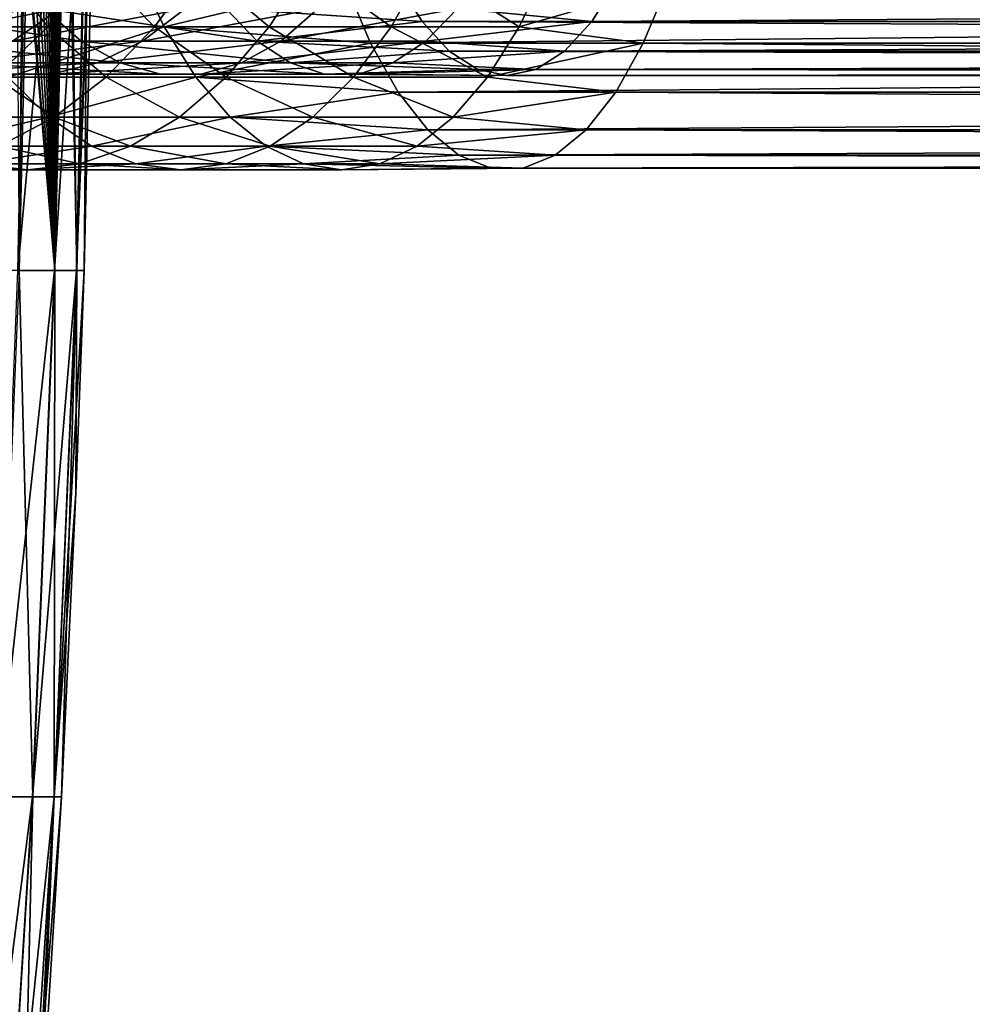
# Model space of a CAD drawing. Header units: metres. Extents: x 26 to 263, y -109 to 109.
# Tile 361 of 656: x 102 to 117, y -24 to -9. Entities that reach past the tile are written whole.
import ezdxf

# ---------------------------------------------------------------- set-up
doc = ezdxf.new("R2010")
doc.units = ezdxf.units.M
doc.layers.add('solid_500750', color=7, linetype='CONTINUOUS')

msp = doc.modelspace()

# ---------------------------------------------------------------- linework, layer by layer
at = {"layer": 'solid_500750'}
for points in [[(101.13385, -12.601707, -7.220394), (101.292381, -4.220759, -7.307549), (102.103447, -4.220759, -5.58395)], [(101.935242, -12.601707, -5.517352), (101.13385, -12.601707, -7.220394), (102.103447, -4.220759, -5.58395)], [(101.935242, -12.601707, -5.517352), (102.103447, -4.220759, -5.58395), (102.692093, -4.220759, -3.772288)], [(102.516861, -12.601707, -3.727297), (101.935242, -12.601707, -5.517352), (102.692093, -4.220759, -3.772288)], [(102.516861, -12.601707, -3.727297), (102.692093, -4.220759, -3.772288), (103.049034, -4.220759, -1.901135)], [(102.869545, -12.601707, -1.878461), (102.516861, -12.601707, -3.727297), (103.049034, -4.220759, -1.901135)], [(102.750519, -4.220346, 3.536955), (102.739189, -4.291502, 3.580589), (102.871559, -12.601707, 1.862438)], [(103.063728, -4.220759, 1.780939), (102.750519, -4.220346, 3.536955), (102.871559, -12.601707, 1.862438)], [(102.869545, -12.601707, -1.878461), (103.049034, -4.220759, -1.901135), (103.16864, -4.220759)], [(103.154312, -5.383556), (102.869545, -12.601707, -1.878461), (103.16864, -4.220759)], [(103.063728, -4.220759, 1.780939), (102.871559, -12.601707, 1.862438), (102.987732, -12.601707)], [(103.063728, -4.220759, 1.780939), (102.987732, -12.601707), (103.154312, -5.383556)], [(102.739189, -4.291502, 3.580589), (102.715675, -4.436039, 3.66933), (102.871559, -12.601707, 1.862438)], [(102.715675, -4.436039, 3.66933), (102.524864, -12.601707, 3.696004), (102.871559, -12.601707, 1.862438)], [(102.715675, -4.436039, 3.66933), (102.690651, -4.585598, 3.761313), (102.524864, -12.601707, 3.696004)], [(102.690651, -4.585598, 3.761313), (102.664085, -4.739923, 3.856343), (102.524864, -12.601707, 3.696004)], [(102.664085, -4.739923, 3.856343), (102.632996, -4.915101, 3.964389), (102.524864, -12.601707, 3.696004)], [(102.632996, -4.915101, 3.964389), (102.605385, -5.066235, 4.057702), (102.524864, -12.601707, 3.696004)], [(102.605385, -5.066235, 4.057702), (102.57296, -5.238791, 4.164364), (102.524864, -12.601707, 3.696004)], [(102.57296, -5.238791, 4.164364), (102.538162, -5.418486, 4.275573), (102.524864, -12.601707, 3.696004)], [(102.538162, -5.418486, 4.275573), (102.500885, -5.60522, 4.391219), (102.524864, -12.601707, 3.696004)], [(103.154312, -5.383556), (102.987732, -12.601707), (102.869545, -12.601707, -1.878461)], [(102.500885, -5.60522, 4.391219), (102.460739, -5.800164, 4.512106), (102.524864, -12.601707, 3.696004)], [(102.460739, -5.800164, 4.512106), (102.417625, -6.003116, 4.638009), (102.524864, -12.601707, 3.696004)], [(102.417625, -6.003116, 4.638009), (102.371147, -6.214918, 4.769542), (102.524864, -12.601707, 3.696004)], [(102.371147, -6.214918, 4.769542), (102.321083, -6.435781, 4.906775), (102.524864, -12.601707, 3.696004)], [(102.321083, -6.435781, 4.906775), (102.267136, -6.666031, 5.049907), (102.524864, -12.601707, 3.696004)], [(102.267136, -6.666031, 5.049907), (102.208786, -6.90669, 5.199654), (102.524864, -12.601707, 3.696004)], [(102.208786, -6.90669, 5.199654), (102.145859, -7.157521, 5.355706), (102.524864, -12.601707, 3.696004)], [(102.145859, -7.157521, 5.355706), (102.091148, -7.368674, 5.487203), (102.524864, -12.601707, 3.696004)], [(102.077965, -7.418668, 5.518346), (101.953003, -12.601707, 5.472277), (102.524864, -12.601707, 3.696004)], [(102.077965, -7.418668, 5.518346), (102.004784, -7.690392, 5.68753), (101.953003, -12.601707, 5.472277)], [(102.091148, -7.368674, 5.487203), (102.077965, -7.418668, 5.518346), (102.524864, -12.601707, 3.696004)], [(103.805107, -7.778174, 94.975601), (100.644821, -7.778174, 93.334488), (101.184822, -8.726887, 92.39711)], [(102.413521, -8.726887, 76.61245), (100.860588, -8.726887, 74.919952), (101.688866, -7.778174, 74.224075)], [(104.261269, -8.726887, 93.994682), (103.805107, -7.778174, 94.975601), (101.184822, -8.726887, 92.39711)], [(103.177933, -7.778174, 75.84697), (102.413521, -8.726887, 76.61245), (101.688866, -7.778174, 74.224075)], [(102.004784, -7.690392, 5.68753), (101.926155, -7.971865, 5.862863), (101.953003, -12.601707, 5.472277)], [(104.108185, -8.726887, 78.163017), (102.413521, -8.726887, 76.61245), (103.177933, -7.778174, 75.84697)], [(104.802902, -7.778174, 77.333763), (104.108185, -8.726887, 78.163017), (103.177933, -7.778174, 75.84697)], [(107.145416, -8.039196, 96.065147), (103.805107, -7.778174, 94.975601), (104.261269, -8.726887, 93.994682)], [(105.931671, -8.726887, 79.559822), (104.108185, -8.726887, 78.163017), (104.802902, -7.778174, 77.333763)], [(106.551392, -7.778174, 78.673126), (105.931671, -8.726887, 79.559822), (104.802902, -7.778174, 77.333763)], [(107.870064, -8.726887, 80.792221), (105.931671, -8.726887, 79.559822), (106.551392, -7.778174, 78.673126)], [(108.410057, -7.778174, 79.854836), (107.870064, -8.726887, 80.792221), (106.551392, -7.778174, 78.673126)], [(109.908577, -8.726887, 81.850807), (107.870064, -8.726887, 80.792221), (108.410057, -7.778174, 79.854836)], [(110.364738, -7.778174, 80.869888), (109.908577, -8.726887, 81.850807), (108.410057, -7.778174, 79.854836)], [(112.28125, -8.039196, 81.954567), (109.908577, -8.726887, 81.850807), (110.364738, -7.778174, 80.869888)], [(107.543739, -8.986669, 94.970779), (107.145416, -8.039196, 96.065147), (104.261269, -8.726887, 93.994682)], [(107.956688, -7.991909, 93.836197), (108.363571, -8.641504, 92.7183), (105.241974, -8.43491, 91.885803)], [(201.490555, -8.039196, 130.403976), (107.145416, -8.039196, 96.065147), (107.543739, -8.986669, 94.970779)], [(201.88887, -8.986669, 129.309601), (201.490555, -8.039196, 130.403976), (107.543739, -8.986669, 94.970779)], [(202.70871, -8.641504, 127.057121), (108.363571, -8.641504, 92.7183), (107.956688, -7.991909, 93.836197)], [(202.301834, -7.991909, 128.175018), (202.70871, -8.641504, 127.057121), (107.956688, -7.991909, 93.836197)], [(111.063095, -8.641504, 85.301414), (111.469978, -7.991909, 84.18351), (108.927879, -8.43491, 83.959686)], [(112.28125, -8.039196, 81.954567), (111.882935, -8.986669, 83.048935), (109.908577, -8.726887, 81.850807)], [(205.815125, -7.991909, 118.522339), (111.469978, -7.991909, 84.18351), (111.063095, -8.641504, 85.301414)], [(205.408234, -8.641504, 119.640236), (205.815125, -7.991909, 118.522339), (111.063095, -8.641504, 85.301414)], [(206.228073, -8.986669, 117.387756), (111.882935, -8.986669, 83.048935), (112.28125, -8.039196, 81.954567)], [(206.626389, -8.039196, 116.293388), (206.228073, -8.986669, 117.387756), (112.28125, -8.039196, 81.954567)], [(102.939407, -8.951479, 89.351326), (100.273102, -8.951479, 87.656128), (99.59182, -8.43491, 88.630913)], [(102.345764, -8.43491, 90.381828), (102.939407, -8.951479, 89.351326), (99.59182, -8.43491, 88.630913)], [(102.614616, -8.43491, 79.945824), (100.770111, -8.43491, 78.258156), (99.929764, -8.951479, 79.099678)], [(101.850891, -8.951479, 80.857452), (102.614616, -8.43491, 79.945824), (99.929764, -8.951479, 79.099678)], [(104.599335, -8.43491, 81.466141), (102.614616, -8.43491, 79.945824), (101.850891, -8.951479, 80.857452)], [(103.918053, -8.951479, 82.440918), (104.599335, -8.43491, 81.466141), (101.850891, -8.951479, 80.857452)], [(105.743446, -8.951479, 90.807442), (102.939407, -8.951479, 89.351326), (102.345764, -8.43491, 90.381828)], [(105.241974, -8.43491, 91.885803), (105.743446, -8.951479, 90.807442), (102.345764, -8.43491, 90.381828)], [(106.709114, -8.43491, 82.807503), (104.599335, -8.43491, 81.466141), (103.918053, -8.951479, 82.440918)], [(106.115471, -8.951479, 83.838005), (106.709114, -8.43491, 82.807503), (103.918053, -8.951479, 82.440918)], [(108.363571, -8.641504, 92.7183), (105.743446, -8.951479, 90.807442), (105.241974, -8.43491, 91.885803)], [(108.927879, -8.43491, 83.959686), (106.709114, -8.43491, 82.807503), (106.115471, -8.951479, 83.838005)], [(108.426407, -8.951479, 85.038048), (108.927879, -8.43491, 83.959686), (106.115471, -8.951479, 83.838005)], [(111.063095, -8.641504, 85.301414), (108.927879, -8.43491, 83.959686), (108.426407, -8.951479, 85.038048)], [(102.413521, -8.726887, 76.61245), (101.568146, -9.526279, 77.459007), (100.860588, -8.726887, 74.919952)], [(104.261269, -8.726887, 93.994682), (101.184822, -8.726887, 92.39711), (101.782013, -9.526279, 91.360443)], [(103.33989, -9.526279, 79.080101), (101.568146, -9.526279, 77.459007), (102.413521, -8.726887, 76.61245)], [(104.765747, -9.526279, 92.909866), (104.261269, -8.726887, 93.994682), (101.782013, -9.526279, 91.360443)], [(104.108185, -8.726887, 78.163017), (103.33989, -9.526279, 79.080101), (102.413521, -8.726887, 76.61245)], [(105.246315, -9.526279, 80.540436), (103.33989, -9.526279, 79.080101), (104.108185, -8.726887, 78.163017)], [(105.931671, -8.726887, 79.559822), (105.246315, -9.526279, 80.540436), (104.108185, -8.726887, 78.163017)], [(107.543739, -8.986669, 94.970779), (104.261269, -8.726887, 93.994682), (104.765747, -9.526279, 92.909866)], [(107.272865, -9.526279, 81.828888), (105.246315, -9.526279, 80.540436), (105.931671, -8.726887, 79.559822)], [(108.363571, -8.641504, 92.7183), (108.797935, -9.115183, 91.524902), (105.743446, -8.951479, 90.807442)], [(107.870064, -8.726887, 80.792221), (107.272865, -9.526279, 81.828888), (105.931671, -8.726887, 79.559822)], [(109.404106, -9.526279, 82.935623), (107.272865, -9.526279, 81.828888), (107.870064, -8.726887, 80.792221)], [(109.908577, -8.726887, 81.850807), (109.404106, -9.526279, 82.935623), (107.870064, -8.726887, 80.792221)], [(203.143066, -9.115183, 125.863731), (108.797935, -9.115183, 91.524902), (108.363571, -8.641504, 92.7183)], [(202.70871, -8.641504, 127.057121), (203.143066, -9.115183, 125.863731), (108.363571, -8.641504, 92.7183)], [(110.628738, -9.115183, 86.494804), (111.063095, -8.641504, 85.301414), (108.426407, -8.951479, 85.038048)], [(111.882935, -8.986669, 83.048935), (109.404106, -9.526279, 82.935623), (109.908577, -8.726887, 81.850807)], [(205.408234, -8.641504, 119.640236), (111.063095, -8.641504, 85.301414), (110.628738, -9.115183, 86.494804)], [(204.973877, -9.115183, 120.833633), (205.408234, -8.641504, 119.640236), (110.628738, -9.115183, 86.494804)], [(103.56263, -9.301299, 88.26947), (100.988327, -9.301299, 86.632774), (100.273102, -8.951479, 87.656128)], [(102.939407, -8.951479, 89.351326), (103.56263, -9.301299, 88.26947), (100.273102, -8.951479, 87.656128)], [(103.918053, -8.951479, 82.440918), (101.850891, -8.951479, 80.857452), (101.04911, -9.301299, 81.814507)], [(103.20282, -9.301299, 83.464272), (103.918053, -8.951479, 82.440918), (101.04911, -9.301299, 81.814507)], [(106.269913, -9.301299, 89.675339), (103.56263, -9.301299, 88.26947), (102.939407, -8.951479, 89.351326)], [(105.743446, -8.951479, 90.807442), (106.269913, -9.301299, 89.675339), (102.939407, -8.951479, 89.351326)], [(106.115471, -8.951479, 83.838005), (103.918053, -8.951479, 82.440918), (103.20282, -9.301299, 83.464272)], [(105.492249, -9.301299, 84.919853), (106.115471, -8.951479, 83.838005), (103.20282, -9.301299, 83.464272)], [(107.982468, -9.766737, 93.765373), (107.543739, -8.986669, 94.970779), (104.765747, -9.526279, 92.909866)], [(108.426407, -8.951479, 85.038048), (106.115471, -8.951479, 83.838005), (105.492249, -9.301299, 84.919853)], [(107.89994, -9.301299, 86.170151), (108.426407, -8.951479, 85.038048), (105.492249, -9.301299, 84.919853)], [(108.797935, -9.115183, 91.524902), (106.269913, -9.301299, 89.675339), (105.743446, -8.951479, 90.807442)], [(201.88887, -8.986669, 129.309601), (107.543739, -8.986669, 94.970779), (107.982468, -9.766737, 93.765373)], [(110.628738, -9.115183, 86.494804), (108.426407, -8.951479, 85.038048), (107.89994, -9.301299, 86.170151)], [(202.327606, -9.766737, 128.104202), (201.88887, -8.986669, 129.309601), (107.982468, -9.766737, 93.765373)], [(111.882935, -8.986669, 83.048935), (111.444199, -9.766737, 84.254341), (109.404106, -9.526279, 82.935623)], [(205.789337, -9.766737, 118.593163), (111.444199, -9.766737, 84.254341), (111.882935, -8.986669, 83.048935)], [(206.228073, -8.986669, 117.387756), (205.789337, -9.766737, 118.593163), (111.882935, -8.986669, 83.048935)], [(108.797935, -9.115183, 91.524902), (109.250931, -9.403304, 90.280312), (106.269913, -9.301299, 89.675339)], [(110.175743, -9.403304, 87.739403), (110.628738, -9.115183, 86.494804), (107.89994, -9.301299, 86.170151)], [(203.596069, -9.403304, 124.619133), (109.250931, -9.403304, 90.280312), (108.797935, -9.115183, 91.524902)], [(203.143066, -9.115183, 125.863731), (203.596069, -9.403304, 124.619133), (108.797935, -9.115183, 91.524902)], [(204.973877, -9.115183, 120.833633), (110.628738, -9.115183, 86.494804), (110.175743, -9.403304, 87.739403)], [(204.520889, -9.403304, 122.078224), (204.973877, -9.115183, 120.833633), (110.175743, -9.403304, 87.739403)], [(103.20282, -9.301299, 83.464272), (101.04911, -9.301299, 81.814507), (100.224197, -9.477854, 82.799164)], [(102.466965, -9.477854, 84.517143), (103.20282, -9.301299, 83.464272), (100.224197, -9.477854, 82.799164)], [(104.203827, -9.477854, 87.156425), (101.72419, -9.477854, 85.57991), (100.988327, -9.301299, 86.632774)], [(103.56263, -9.301299, 88.26947), (104.203827, -9.477854, 87.156425), (100.988327, -9.301299, 86.632774)], [(105.492249, -9.301299, 84.919853), (103.20282, -9.301299, 83.464272), (102.466965, -9.477854, 84.517143)], [(104.851051, -9.477854, 86.032906), (105.492249, -9.301299, 84.919853), (102.466965, -9.477854, 84.517143)], [(106.811554, -9.477854, 88.510597), (104.203827, -9.477854, 87.156425), (103.56263, -9.301299, 88.26947)], [(106.269913, -9.301299, 89.675339), (106.811554, -9.477854, 88.510597), (103.56263, -9.301299, 88.26947)], [(107.89994, -9.301299, 86.170151), (105.492249, -9.301299, 84.919853), (104.851051, -9.477854, 86.032906)], [(107.358292, -9.477854, 87.3349), (107.89994, -9.301299, 86.170151), (104.851051, -9.477854, 86.032906)], [(109.250931, -9.403304, 90.280312), (106.811554, -9.477854, 88.510597), (106.269913, -9.301299, 89.675339)], [(110.175743, -9.403304, 87.739403), (107.89994, -9.301299, 86.170151), (107.358292, -9.477854, 87.3349)], [(102.466965, -9.477854, 84.517143), (100.224197, -9.477854, 82.799164), (99.391541, -9.477854, 83.793076)], [(101.72419, -9.477854, 85.57991), (102.466965, -9.477854, 84.517143), (99.391541, -9.477854, 83.793076)], [(102.426186, -10.162675, 90.242233), (101.782013, -9.526279, 91.360443), (99.684105, -10.162675, 88.498863)], [(102.511162, -10.162675, 80.069313), (100.656273, -10.162675, 78.372154), (101.568146, -9.526279, 77.459007)], [(103.33989, -9.526279, 79.080101), (102.511162, -10.162675, 80.069313), (101.568146, -9.526279, 77.459007)], [(104.851051, -9.477854, 86.032906), (102.466965, -9.477854, 84.517143), (101.72419, -9.477854, 85.57991)], [(104.203827, -9.477854, 87.156425), (104.851051, -9.477854, 86.032906), (101.72419, -9.477854, 85.57991)], [(104.765747, -9.526279, 92.909866), (101.782013, -9.526279, 91.360443), (102.426186, -10.162675, 90.242233)], [(105.309898, -10.162675, 91.739723), (104.765747, -9.526279, 92.909866), (102.426186, -10.162675, 90.242233)], [(104.507042, -10.162675, 81.598183), (102.511162, -10.162675, 80.069313), (103.33989, -9.526279, 79.080101)], [(105.246315, -9.526279, 80.540436), (104.507042, -10.162675, 81.598183), (103.33989, -9.526279, 79.080101)], [(107.358292, -9.477854, 87.3349), (104.851051, -9.477854, 86.032906), (104.203827, -9.477854, 87.156425)], [(106.811554, -9.477854, 88.510597), (107.358292, -9.477854, 87.3349), (104.203827, -9.477854, 87.156425)], [(106.6287, -10.162675, 82.947098), (104.507042, -10.162675, 81.598183), (105.246315, -9.526279, 80.540436)], [(107.982468, -9.766737, 93.765373), (104.765747, -9.526279, 92.909866), (105.309898, -10.162675, 91.739723)], [(107.272865, -9.526279, 81.828888), (106.6287, -10.162675, 82.947098), (105.246315, -9.526279, 80.540436)], [(108.859947, -10.162675, 84.105766), (106.6287, -10.162675, 82.947098), (107.272865, -9.526279, 81.828888)], [(109.250931, -9.403304, 90.280312), (109.713333, -9.5, 89.009857), (106.811554, -9.477854, 88.510597)], [(109.713333, -9.5, 89.009857), (107.358292, -9.477854, 87.3349), (106.811554, -9.477854, 88.510597)], [(109.404106, -9.526279, 82.935623), (108.859947, -10.162675, 84.105766), (107.272865, -9.526279, 81.828888)], [(109.713333, -9.5, 89.009857), (110.175743, -9.403304, 87.739403), (107.358292, -9.477854, 87.3349)], [(111.444199, -9.766737, 84.254341), (108.859947, -10.162675, 84.105766), (109.404106, -9.526279, 82.935623)], [(204.058472, -9.5, 123.348679), (109.713333, -9.5, 89.009857), (109.250931, -9.403304, 90.280312)], [(203.596069, -9.403304, 124.619133), (204.058472, -9.5, 123.348679), (109.250931, -9.403304, 90.280312)], [(204.520889, -9.403304, 122.078224), (110.175743, -9.403304, 87.739403), (109.713333, -9.5, 89.009857)], [(204.058472, -9.5, 123.348679), (204.520889, -9.403304, 122.078224), (109.713333, -9.5, 89.009857)], [(108.453445, -10.36487, 92.471382), (107.982468, -9.766737, 93.765373), (105.309898, -10.162675, 91.739723)], [(202.327606, -9.766737, 128.104202), (107.982468, -9.766737, 93.765373), (108.453445, -10.36487, 92.471382)], [(202.798584, -10.36487, 126.810204), (202.327606, -9.766737, 128.104202), (108.453445, -10.36487, 92.471382)], [(111.444199, -9.766737, 84.254341), (110.973228, -10.36487, 85.548332), (108.859947, -10.162675, 84.105766)], [(205.318359, -10.36487, 119.887154), (110.973228, -10.36487, 85.548332), (111.444199, -9.766737, 84.254341)], [(205.789337, -9.766737, 118.593163), (205.318359, -10.36487, 119.887154), (111.444199, -9.766737, 84.254341)], [(102.426186, -10.162675, 90.242233), (99.684105, -10.162675, 88.498863), (100.46463, -10.625184, 87.38208)], [(103.1063, -10.625184, 89.061615), (102.426186, -10.162675, 90.242233), (100.46463, -10.625184, 87.38208)], [(102.511162, -10.162675, 80.069313), (101.636177, -10.625184, 81.113747), (100.656273, -10.162675, 78.372154)], [(103.726517, -10.625184, 82.714966), (101.636177, -10.625184, 81.113747), (102.511162, -10.162675, 80.069313)], [(105.309898, -10.162675, 91.739723), (102.426186, -10.162675, 90.242233), (103.1063, -10.625184, 89.061615)], [(104.507042, -10.162675, 81.598183), (103.726517, -10.625184, 82.714966), (102.511162, -10.162675, 80.069313)], [(105.88443, -10.625184, 90.504272), (105.309898, -10.162675, 91.739723), (103.1063, -10.625184, 89.061615)], [(105.948578, -10.625184, 84.127716), (103.726517, -10.625184, 82.714966), (104.507042, -10.162675, 81.598183)], [(106.6287, -10.162675, 82.947098), (105.948578, -10.625184, 84.127716), (104.507042, -10.162675, 81.598183)], [(108.453445, -10.36487, 92.471382), (105.309898, -10.162675, 91.739723), (105.88443, -10.625184, 90.504272)], [(108.285423, -10.625184, 85.341217), (105.948578, -10.625184, 84.127716), (106.6287, -10.162675, 82.947098)], [(108.859947, -10.162675, 84.105766), (108.285423, -10.625184, 85.341217), (106.6287, -10.162675, 82.947098)], [(110.973228, -10.36487, 85.548332), (108.285423, -10.625184, 85.341217), (108.859947, -10.162675, 84.105766)], [(108.947891, -10.769925, 91.112907), (108.453445, -10.36487, 92.471382), (105.88443, -10.625184, 90.504272)], [(110.973228, -10.36487, 85.548332), (110.478783, -10.769925, 86.906807), (108.285423, -10.625184, 85.341217)], [(202.798584, -10.36487, 126.810204), (108.453445, -10.36487, 92.471382), (108.947891, -10.769925, 91.112907)], [(203.29303, -10.769925, 125.451729), (202.798584, -10.36487, 126.810204), (108.947891, -10.769925, 91.112907)], [(204.823914, -10.769925, 121.245628), (110.478783, -10.769925, 86.906807), (110.973228, -10.36487, 85.548332)], [(205.318359, -10.36487, 119.887154), (204.823914, -10.769925, 121.245628), (110.973228, -10.36487, 85.548332)], [(103.1063, -10.625184, 89.061615), (100.46463, -10.625184, 87.38208), (101.273064, -10.905893, 86.225372)], [(102.918083, -10.905893, 83.871681), (100.729912, -10.905893, 82.195518), (101.636177, -10.625184, 81.113747)], [(103.810738, -10.905893, 87.838783), (103.1063, -10.625184, 89.061615), (101.273064, -10.905893, 86.225372)], [(103.726517, -10.625184, 82.714966), (102.918083, -10.905893, 83.871681), (101.636177, -10.625184, 81.113747)], [(105.244141, -10.905893, 85.350548), (102.918083, -10.905893, 83.871681), (103.726517, -10.625184, 82.714966)], [(105.88443, -10.625184, 90.504272), (103.1063, -10.625184, 89.061615), (103.810738, -10.905893, 87.838783)], [(105.948578, -10.625184, 84.127716), (105.244141, -10.905893, 85.350548), (103.726517, -10.625184, 82.714966)], [(106.4795, -10.905893, 89.224648), (105.88443, -10.625184, 90.504272), (103.810738, -10.905893, 87.838783)], [(107.690353, -10.905893, 86.620842), (105.244141, -10.905893, 85.350548), (105.948578, -10.625184, 84.127716)], [(108.947891, -10.769925, 91.112907), (105.88443, -10.625184, 90.504272), (106.4795, -10.905893, 89.224648)], [(108.285423, -10.625184, 85.341217), (107.690353, -10.905893, 86.620842), (105.948578, -10.625184, 84.127716)], [(110.478783, -10.769925, 86.906807), (107.690353, -10.905893, 86.620842), (108.285423, -10.625184, 85.341217)], [(109.456589, -10.974357, 89.715256), (108.947891, -10.769925, 91.112907), (106.4795, -10.905893, 89.224648)], [(110.478783, -10.769925, 86.906807), (109.970078, -10.974357, 88.304459), (107.690353, -10.905893, 86.620842)], [(203.29303, -10.769925, 125.451729), (108.947891, -10.769925, 91.112907), (109.456589, -10.974357, 89.715256)], [(203.801727, -10.974357, 124.054077), (203.29303, -10.769925, 125.451729), (109.456589, -10.974357, 89.715256)], [(204.315216, -10.974357, 122.64328), (109.970078, -10.974357, 88.304459), (110.478783, -10.769925, 86.906807)], [(204.823914, -10.769925, 121.245628), (204.315216, -10.974357, 122.64328), (110.478783, -10.769925, 86.906807)], [(102.095573, -11, 85.048523), (99.807869, -11, 83.29612), (100.729912, -10.905893, 82.195518)], [(102.095573, -11, 85.048523), (101.273064, -10.905893, 86.225372), (99.807869, -11, 83.29612)], [(102.918083, -10.905893, 83.871681), (102.095573, -11, 85.048523), (100.729912, -10.905893, 82.195518)], [(103.810738, -10.905893, 87.838783), (101.273064, -10.905893, 86.225372), (102.095573, -11, 85.048523)], [(104.527443, -11, 86.594666), (102.095573, -11, 85.048523), (102.918083, -10.905893, 83.871681)], [(104.527443, -11, 86.594666), (103.810738, -10.905893, 87.838783), (102.095573, -11, 85.048523)], [(105.244141, -10.905893, 85.350548), (104.527443, -11, 86.594666), (102.918083, -10.905893, 83.871681)], [(106.4795, -10.905893, 89.224648), (103.810738, -10.905893, 87.838783), (104.527443, -11, 86.594666)], [(107.084923, -11, 87.922745), (104.527443, -11, 86.594666), (105.244141, -10.905893, 85.350548)], [(107.084923, -11, 87.922745), (106.4795, -10.905893, 89.224648), (104.527443, -11, 86.594666)], [(107.690353, -10.905893, 86.620842), (107.084923, -11, 87.922745), (105.244141, -10.905893, 85.350548)], [(109.456589, -10.974357, 89.715256), (106.4795, -10.905893, 89.224648), (107.084923, -11, 87.922745)], [(109.970078, -10.974357, 88.304459), (107.084923, -11, 87.922745), (107.690353, -10.905893, 86.620842)], [(109.970078, -10.974357, 88.304459), (109.456589, -10.974357, 89.715256), (107.084923, -11, 87.922745)], [(203.801727, -10.974357, 124.054077), (109.456589, -10.974357, 89.715256), (109.970078, -10.974357, 88.304459)], [(204.315216, -10.974357, 122.64328), (203.801727, -10.974357, 124.054077), (109.970078, -10.974357, 88.304459)], [(101.599487, -20.976826, -5.384418), (101.935242, -12.601707, -5.517352), (102.516861, -12.601707, -3.727297)], [(102.167099, -20.976826, -3.637493), (101.599487, -20.976826, -5.384418), (102.516861, -12.601707, -3.727297)], [(101.953003, -12.601707, 5.472277), (101.606522, -20.976826, 5.366614), (102.170265, -20.976826, 3.625129)], [(102.524864, -12.601707, 3.696004), (101.953003, -12.601707, 5.472277), (102.170265, -20.976826, 3.625129)], [(102.167099, -20.976826, -3.637493), (102.516861, -12.601707, -3.727297), (102.869545, -12.601707, -1.878461)], [(102.511284, -20.976826, -1.833202), (102.167099, -20.976826, -3.637493), (102.869545, -12.601707, -1.878461)], [(102.524864, -12.601707, 3.696004), (102.170265, -20.976826, 3.625129), (102.512085, -20.976826, 1.82687)], [(102.511284, -20.976826, -1.833202), (102.869545, -12.601707, -1.878461), (102.987732, -12.601707)], [(102.856911, -16.146561), (102.511284, -20.976826, -1.833202), (102.987732, -12.601707)], [(102.871559, -12.601707, 1.862438), (102.512085, -20.976826, 1.82687), (102.626617, -20.976826)], [(102.871559, -12.601707, 1.862438), (102.524864, -12.601707, 3.696004), (102.512085, -20.976826, 1.82687)], [(102.871559, -12.601707, 1.862438), (102.626617, -20.976826), (102.856911, -16.146561)], [(102.871559, -12.601707, 1.862438), (102.856911, -16.146561), (102.987732, -12.601707)], [(102.856911, -16.146561), (102.626617, -20.976826), (102.511284, -20.976826, -1.833202)], [(101.096344, -29.342241, -5.185211), (101.599487, -20.976826, -5.384418), (102.167099, -20.976826, -3.637493)], [(101.64296, -29.342241, -3.502916), (101.096344, -29.342241, -5.185211), (102.167099, -20.976826, -3.637493)], [(102.170265, -20.976826, 3.625129), (101.606522, -20.976826, 5.366614), (101.64296, -29.342241, 3.502916)], [(101.64296, -29.342241, -3.502916), (102.167099, -20.976826, -3.637493), (102.511284, -20.976826, -1.833202)], [(101.974411, -29.342241, -1.765379), (101.64296, -29.342241, -3.502916), (102.511284, -20.976826, -1.833202)], [(102.170265, -20.976826, 3.625129), (101.64296, -29.342241, 3.502916), (101.974411, -29.342241, 1.765379)], [(101.974411, -29.342241, -1.765379), (102.511284, -20.976826, -1.833202), (102.626617, -20.976826)], [(102.262337, -26.897242), (101.974411, -29.342241, -1.765379), (102.626617, -20.976826)], [(102.512085, -20.976826, 1.82687), (101.974411, -29.342241, 1.765379), (102.08548, -29.342241)], [(102.512085, -20.976826, 1.82687), (102.170265, -20.976826, 3.625129), (101.974411, -29.342241, 1.765379)], [(102.512085, -20.976826, 1.82687), (102.08548, -29.342241), (102.262337, -26.897242)], [(102.512085, -20.976826, 1.82687), (102.262337, -26.897242), (102.626617, -20.976826)]]:
    msp.add_3dface(points, dxfattribs=at)

doc.saveas('drawing.dxf')
